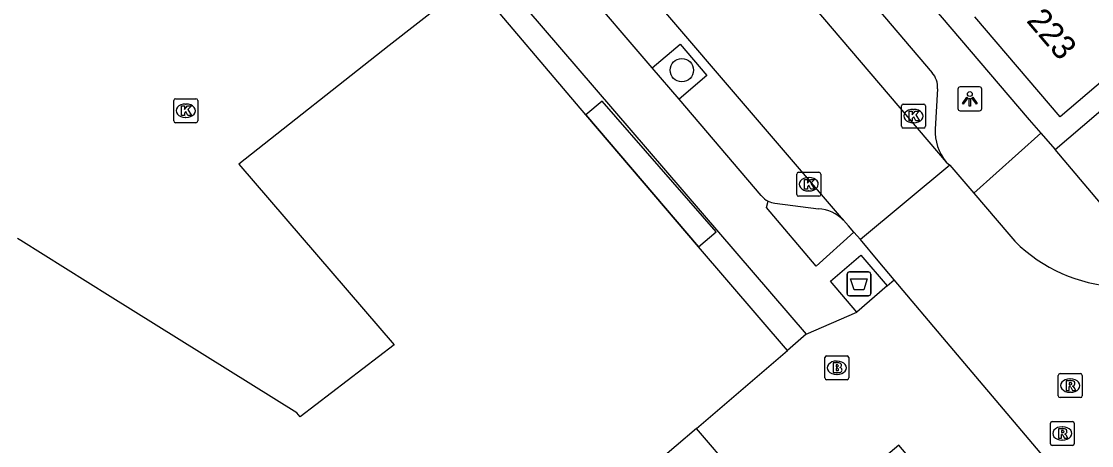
# Model space of a CAD drawing. Extents: x 160379 to 161131, y 383940 to 384849.
# Drawn here: x 160696.06 to 160740.8, y 384670.33 to 384688.05 of the extents above; entities that cross this region are included whole.
import ezdxf

# ---------------------------------------------------------------- set-up
doc = ezdxf.new("R2010")
doc.units = 0
for name, color, linetype in [('IMGEO_Afval_apart_plaats', 7, 'Continuous'), ('IMGEO_Boom', 7, 'Continuous'), ('IMGEO_Brandkraan', 7, 'Continuous'), ('IMGEO_Groenvoorziening', 7, 'Continuous'), ('IMGEO_Kolk', 7, 'Continuous'), ('IMGEO_Lichtpunt', 7, 'Continuous'), ('IMGEO_Pand', 7, 'Continuous'), ('IMGEO_Pand_nummerreeks', 7, 'Continuous'), ('IMGEO_Pand_overbouw', 7, 'Continuous'), ('IMGEO_Parkeervlak_open', 7, 'Continuous'), ('IMGEO_Rijbaan_lokaal_open', 7, 'Continuous'), ('IMGEO_Rioolput', 7, 'Continuous'), ('IMGEO_Voetgangersgebied_open', 7, 'Continuous'), ('IMGEO_Voetpad_gesloten', 7, 'Continuous'), ('IMGEO_Voetpad_open', 7, 'Continuous')]:
    doc.layers.add(name, color=color, linetype=linetype)

msp = doc.modelspace()

# ---------------------------------------------------------------- linework, layer by layer
at = {"layer": 'IMGEO_Afval_apart_plaats'}
for p, q in [((160730.574, 384676.683), (160730.574, 384677.483)), ((160730.574, 384677.483), (160730.574, 384676.683)), ((160730.674, 384677.583), (160731.464, 384677.583)), ((160731.464, 384677.583), (160730.674, 384677.583)), ((160731.564, 384677.483), (160731.564, 384676.683)), ((160731.564, 384676.683), (160731.564, 384677.483)), ((160731.464, 384676.583), (160730.674, 384676.583)), ((160730.674, 384676.583), (160731.464, 384676.583))]:
    msp.add_line(p, q, dxfattribs=at)
msp.add_lwpolyline([(160730.717, 384677.297), (160731.421, 384677.297), (160731.272, 384676.827), (160730.866, 384676.827), (160730.717, 384677.297)], dxfattribs=at)
for centre, start, end in [((160730.674, 384677.483), 90, 180), ((160730.674, 384677.483), 90, 180), ((160731.464, 384677.483), 0, 90), ((160731.464, 384677.483), 360, 90), ((160730.674, 384676.683), 180, 270), ((160730.674, 384676.683), 180, 270), ((160731.464, 384676.683), 270, 0), ((160731.464, 384676.683), 270, 0)]:
    msp.add_arc(centre, 0.1, start, end, dxfattribs=at)
at = {"layer": 'IMGEO_Boom'}
msp.add_circle((160723.667, 384686.012), 0.489, dxfattribs=at)
at = {"layer": 'IMGEO_Brandkraan'}
for p, q in [((160729.646, 384673.15), (160729.646, 384674.002)), ((160729.721, 384674.076), (160730.573, 384674.076)), ((160730.134, 384673.856), (160730.159, 384673.856)), ((160730.647, 384674.002), (160730.647, 384673.15)), ((160730.573, 384673.076), (160729.721, 384673.076)), ((160730.157, 384673.296), (160730.132, 384673.296))]:
    msp.add_line(p, q, dxfattribs=at)
for points in [[(160729.646, 384673.15), (160729.646, 384674.002)], [(160729.721, 384674.076), (160730.573, 384674.076)], [(160730.647, 384674.002), (160730.647, 384673.15)], [(160729.994, 384673.776), (160729.994, 384673.376), (160730.207, 384673.376)], [(160730.225, 384673.776), (160729.994, 384673.776)], [(160730.173, 384673.695), (160730.119, 384673.695), (160730.119, 384673.619)], [(160730.119, 384673.619), (160730.172, 384673.619)], [(160730.181, 384673.543), (160730.119, 384673.543), (160730.119, 384673.462)], [(160730.119, 384673.462), (160730.181, 384673.462)], [(160730.573, 384673.076), (160729.721, 384673.076)]]:
    msp.add_lwpolyline(points, dxfattribs=at)
for centre, radius, start, end in [((160729.723, 384674), 0.0765, 91.552, 178.448), ((160729.723, 384674), 0.0765, 91.552, 178.448), ((160730.571, 384674), 0.0765, 1.552, 88.448), ((160730.571, 384674), 0.0765, 1.552, 88.448), ((160730.174, 384673.657), 0.0379, 267.8285, 90.9355), ((160730.182, 384673.502), 0.0404, 269.8759, 90.5077), ((160730.229, 384673.631), 0.145, 59.4692, 91.5367), ((160730.254, 384673.678), 0.0922, 285.5137, 58.1501), ((160730.259, 384673.486), 0.105, 301.3115, 78.989), ((160729.723, 384673.152), 0.0765, 181.552, 268.448), ((160729.723, 384673.152), 0.0765, 181.552, 268.448), ((160730.213, 384673.627), 0.251, 268.6676, 293.5347), ((160730.571, 384673.152), 0.0765, 271.552, 358.448), ((160730.571, 384673.152), 0.0765, 271.552, 358.448)]:
    msp.add_arc(centre, radius, start, end, dxfattribs=at)
for centre, major_axis, ratio, start_param, end_param in [((160730.133, 384673.576), (-0.387, 0.002), 0.722429, 4.712389, 7.853982), ((160730.158, 384673.576), (-0.39, 0.002), 0.717154, 1.570796, 4.712389)]:
    msp.add_ellipse(centre, major_axis=major_axis, ratio=ratio, start_param=start_param, end_param=end_param, dxfattribs=at)
at = {"layer": 'IMGEO_Groenvoorziening'}
msp.add_lwpolyline([(160739.267, 384682.699), (160764.82, 384704.513)], dxfattribs=at)
at = {"layer": 'IMGEO_Kolk'}
for p, q in [((160702.429, 384683.891), (160702.429, 384684.743)), ((160702.504, 384684.817), (160703.356, 384684.817)), ((160702.917, 384684.597), (160702.942, 384684.597)), ((160703.43, 384684.743), (160703.43, 384683.891)), ((160732.926, 384684.594), (160733.778, 384684.594)), ((160732.851, 384683.668), (160732.851, 384684.52)), ((160733.339, 384684.374), (160733.364, 384684.374)), ((160733.852, 384684.52), (160733.852, 384683.668)), ((160703.356, 384683.817), (160702.504, 384683.817)), ((160702.94, 384684.037), (160702.915, 384684.037)), ((160733.362, 384683.814), (160733.337, 384683.814)), ((160733.778, 384683.594), (160732.926, 384683.594)), ((160728.47, 384680.818), (160728.47, 384681.67)), ((160728.545, 384681.744), (160729.397, 384681.744)), ((160728.958, 384681.524), (160728.983, 384681.524)), ((160729.471, 384681.67), (160729.471, 384680.818)), ((160729.397, 384680.744), (160728.545, 384680.744)), ((160728.981, 384680.964), (160728.956, 384680.964))]:
    msp.add_line(p, q, dxfattribs=at)
for points in [[(160702.429, 384683.891), (160702.429, 384684.743)], [(160702.504, 384684.817), (160703.356, 384684.817)], [(160703.43, 384684.743), (160703.43, 384683.891)], [(160732.926, 384684.594), (160733.778, 384684.594)], [(160702.75, 384684.517), (160702.873, 384684.517), (160702.873, 384684.366), (160703.003, 384684.517), (160703.167, 384684.517), (160703.021, 384684.366), (160703.174, 384684.117), (160703.022, 384684.117), (160702.937, 384684.281), (160702.873, 384684.214), (160702.873, 384684.117), (160702.75, 384684.117), (160702.75, 384684.517)], [(160732.851, 384683.668), (160732.851, 384684.52)], [(160733.172, 384684.294), (160733.295, 384684.294), (160733.295, 384684.143), (160733.425, 384684.294), (160733.589, 384684.294), (160733.443, 384684.143), (160733.596, 384683.894), (160733.444, 384683.894), (160733.359, 384684.058), (160733.295, 384683.991), (160733.295, 384683.894), (160733.172, 384683.894), (160733.172, 384684.294)], [(160733.852, 384684.52), (160733.852, 384683.668)], [(160703.356, 384683.817), (160702.504, 384683.817)], [(160733.778, 384683.594), (160732.926, 384683.594)], [(160728.47, 384680.818), (160728.47, 384681.67)], [(160728.545, 384681.744), (160729.397, 384681.744)], [(160729.471, 384681.67), (160729.471, 384680.818)], [(160728.791, 384681.444), (160728.914, 384681.444), (160728.914, 384681.293), (160729.044, 384681.444), (160729.208, 384681.444), (160729.062, 384681.293), (160729.215, 384681.044), (160729.063, 384681.044), (160728.978, 384681.208), (160728.914, 384681.141), (160728.914, 384681.044), (160728.791, 384681.044), (160728.791, 384681.444)], [(160729.397, 384680.744), (160728.545, 384680.744)]]:
    msp.add_lwpolyline(points, dxfattribs=at)
for centre, start, end in [((160702.506, 384684.741), 91.552, 178.448), ((160702.506, 384684.741), 91.552, 178.448), ((160703.354, 384684.741), 1.552, 88.448), ((160703.354, 384684.741), 1.552, 88.448), ((160732.928, 384684.518), 91.552, 178.448), ((160732.928, 384684.518), 91.552, 178.448), ((160733.776, 384684.518), 1.552, 88.448), ((160733.776, 384684.518), 1.552, 88.448), ((160702.506, 384683.893), 181.552, 268.448), ((160702.506, 384683.893), 181.552, 268.448), ((160703.354, 384683.893), 271.552, 358.448), ((160703.354, 384683.893), 271.552, 358.448), ((160732.928, 384683.67), 181.552, 268.448), ((160732.928, 384683.67), 181.552, 268.448), ((160733.776, 384683.67), 271.552, 358.448), ((160733.776, 384683.67), 271.552, 358.448), ((160728.547, 384681.668), 91.552, 178.448), ((160728.547, 384681.668), 91.552, 178.448), ((160729.395, 384681.668), 1.552, 88.448), ((160729.395, 384681.668), 1.552, 88.448), ((160728.547, 384680.82), 181.552, 268.448), ((160728.547, 384680.82), 181.552, 268.448), ((160729.395, 384680.82), 271.552, 358.448), ((160729.395, 384680.82), 271.552, 358.448)]:
    msp.add_arc(centre, 0.0765, start, end, dxfattribs=at)
for centre, major_axis, ratio, start_param, end_param in [((160702.916, 384684.317), (-0.387, 0.002), 0.722429, 4.712389, 7.853982), ((160702.941, 384684.317), (-0.39, 0.002), 0.717154, 1.570796, 4.712389), ((160733.338, 384684.094), (-0.387, 0.002), 0.722429, 4.712389, 7.853982), ((160733.363, 384684.094), (-0.39, 0.002), 0.717154, 1.570796, 4.712389), ((160728.957, 384681.244), (-0.387, 0.002), 0.722429, 4.712389, 7.853982), ((160728.982, 384681.244), (-0.39, 0.002), 0.717154, 1.570796, 4.712389)]:
    msp.add_ellipse(centre, major_axis=major_axis, ratio=ratio, start_param=start_param, end_param=end_param, dxfattribs=at)
at = {"layer": 'IMGEO_Lichtpunt'}
for p, q in [((160735.208, 384685.216), (160735.208, 384684.409)), ((160735.208, 384685.216), (160735.208, 384684.409)), ((160736.11, 384685.311), (160735.302, 384685.311)), ((160736.11, 384685.311), (160735.302, 384685.311)), ((160736.204, 384684.409), (160736.204, 384685.216)), ((160736.204, 384684.409), (160736.204, 384685.216)), ((160735.302, 384684.315), (160736.11, 384684.315)), ((160735.302, 384684.315), (160736.11, 384684.315))]:
    msp.add_line(p, q, dxfattribs=at)
for points in [[(160735.582, 384684.88), (160735.621, 384684.852), (160735.433, 384684.59), (160735.395, 384684.617), (160735.582, 384684.88)], [(160735.684, 384684.832), (160735.731, 384684.832), (160735.731, 384684.51), (160735.684, 384684.51), (160735.684, 384684.832)], [(160735.794, 384684.852), (160735.832, 384684.879), (160736.019, 384684.617), (160735.98, 384684.589), (160735.794, 384684.852)]]:
    msp.add_lwpolyline(points, dxfattribs=at)
msp.add_circle((160735.707, 384685.014), 0.0994, dxfattribs=at)
for centre, start, end in [((160735.302, 384685.216), 90, 180), ((160735.302, 384685.216), 90, 180), ((160736.11, 384685.216), 0, 90), ((160736.11, 384685.216), 0, 90), ((160735.302, 384684.409), 180, 270), ((160735.302, 384684.409), 180, 270), ((160736.11, 384684.409), 270, 0), ((160736.11, 384684.409), 270, 360)]:
    msp.add_arc(centre, 0.0946, start, end, dxfattribs=at)
at = {"layer": 'IMGEO_Pand'}
for points in [[(160748.693, 384691.921), (160739.477, 384684.064), (160735.916, 384688.241)], [(160714.897, 384689.76), (160711.438, 384687.036), (160705.146, 384682.079), (160711.642, 384674.531), (160707.707, 384671.53), (160707.57, 384671.689), (160699.772, 384676.558), (160696.04, 384678.888), (160695.897, 384678.977)], [(160728.08, 384674.302), (160724.369, 384678.623), (160719.66, 384684.14), (160714.897, 384689.76)], [(160724.276, 384671.043), (160728.08, 384674.302)], [(160724.276, 384671.043), (160722.578, 384669.588), (160720.487, 384667.819)]]:
    msp.add_lwpolyline(points, dxfattribs=at)
at = {"layer": 'IMGEO_Pand_overbouw'}
msp.add_lwpolyline([(160724.369, 384678.623), (160725.097, 384679.251), (160720.341, 384684.717), (160719.66, 384684.14)], close=True, dxfattribs=at)
at = {"layer": 'IMGEO_Parkeervlak_open'}
for points in [[(160722.429, 384686.105), (160723.593, 384687.101), (160724.716, 384685.79), (160723.552, 384684.793)], [(160727.559, 384680.449), (160729.376, 384680.223)]]:
    msp.add_lwpolyline(points, dxfattribs=at)
for centre, radius, start, end in [((160727.657, 384681.284), 0.84, 242.6859, 263.3324), ((160729.233, 384678.511), 1.718, 45.7645, 85.2167)]:
    msp.add_arc(centre, radius, start, end, dxfattribs=at)
at = {"layer": 'IMGEO_Rijbaan_lokaal_open'}
for points in [[(160706.933, 384714.742), (160734.71, 384682.17)], [(160730.431, 384679.742), (160718.738, 384693.398)], [(160734.864, 384682.04), (160731.142, 384678.94)], [(160734.71, 384682.17), (160734.864, 384682.04)], [(160734.864, 384682.04), (160735.871, 384680.867)], [(160735.871, 384680.867), (160737.336, 384679.16), (160737.593, 384678.861)], [(160730.864, 384679.249), (160730.636, 384679.503), (160730.431, 384679.742)], [(160731.142, 384678.94), (160730.864, 384679.249)], [(160732.548, 384677.246), (160731.873, 384678.043), (160731.142, 384678.94)], [(160741.8, 384666.319), (160734.733, 384674.665), (160732.548, 384677.246)]]:
    msp.add_lwpolyline(points, dxfattribs=at)
msp.add_arc((160742.182, 384683.457), 6.495, 225.0389, 308.1337, dxfattribs=at)
at = {"layer": 'IMGEO_Rioolput'}
for p, q in [((160739.403, 384672.405), (160739.403, 384673.257)), ((160739.478, 384673.331), (160740.33, 384673.331)), ((160739.891, 384673.111), (160739.916, 384673.111)), ((160740.404, 384673.257), (160740.404, 384672.405)), ((160739.914, 384672.551), (160739.889, 384672.551)), ((160740.33, 384672.331), (160739.478, 384672.331)), ((160739.072, 384670.405), (160739.072, 384671.257)), ((160739.147, 384671.331), (160739.999, 384671.331)), ((160740.073, 384671.257), (160740.073, 384670.405)), ((160739.56, 384671.111), (160739.585, 384671.111)), ((160739.999, 384670.331), (160739.147, 384670.331)), ((160739.583, 384670.551), (160739.558, 384670.551))]:
    msp.add_line(p, q, dxfattribs=at)
for points in [[(160739.403, 384672.405), (160739.403, 384673.257)], [(160739.478, 384673.331), (160740.33, 384673.331)], [(160739.992, 384673.029), (160739.74, 384673.031), (160739.74, 384672.631)], [(160740.404, 384673.257), (160740.404, 384672.405)], [(160739.74, 384672.631), (160739.864, 384672.631), (160739.864, 384672.793), (160739.875, 384672.793)], [(160739.918, 384672.95), (160739.864, 384672.95), (160739.864, 384672.869)], [(160739.864, 384672.869), (160739.916, 384672.869)], [(160739.922, 384672.764), (160739.993, 384672.631), (160740.133, 384672.631), (160740.068, 384672.757)], [(160740.33, 384672.331), (160739.478, 384672.331)], [(160739.072, 384670.405), (160739.072, 384671.257)], [(160739.147, 384671.331), (160739.999, 384671.331)], [(160740.073, 384671.257), (160740.073, 384670.405)], [(160739.661, 384671.029), (160739.409, 384671.031), (160739.409, 384670.631)], [(160739.409, 384670.631), (160739.533, 384670.631), (160739.533, 384670.793), (160739.544, 384670.793)], [(160739.587, 384670.95), (160739.533, 384670.95), (160739.533, 384670.869)], [(160739.533, 384670.869), (160739.585, 384670.869)], [(160739.591, 384670.764), (160739.662, 384670.631), (160739.802, 384670.631), (160739.737, 384670.757)], [(160739.999, 384670.331), (160739.147, 384670.331)]]:
    msp.add_lwpolyline(points, dxfattribs=at)
for centre, radius, start, end in [((160739.48, 384673.255), 0.0765, 91.552, 178.448), ((160739.48, 384673.255), 0.0765, 91.552, 178.448), ((160739.991, 384672.919), 0.109, 350.3612, 89.416), ((160740.328, 384673.255), 0.0765, 1.552, 88.448), ((160740.328, 384673.255), 0.0765, 1.552, 88.448), ((160739.874, 384672.74), 0.0533, 26.0293, 88.6989), ((160739.9, 384673.058), 0.19, 274.7715, 282.9687), ((160739.924, 384672.854), 0.0964, 77.0061, 93.1865), ((160739.938, 384672.911), 0.0378, 276.6634, 79.6772), ((160739.989, 384672.919), 0.112, 277.5842, 350.9817), ((160739.973, 384672.704), 0.108, 29.5134, 73.7905), ((160739.48, 384672.407), 0.0765, 181.552, 268.448), ((160739.48, 384672.407), 0.0765, 181.552, 268.448), ((160740.328, 384672.407), 0.0765, 271.552, 358.448), ((160740.328, 384672.407), 0.0765, 271.552, 358.448), ((160739.149, 384671.255), 0.0765, 91.552, 178.448), ((160739.149, 384671.255), 0.0765, 91.552, 178.448), ((160739.997, 384671.255), 0.0765, 1.552, 88.448), ((160739.997, 384671.255), 0.0765, 1.552, 88.448), ((160739.543, 384670.74), 0.0533, 26.0293, 88.6989), ((160739.569, 384671.058), 0.19, 274.7715, 282.9687), ((160739.593, 384670.854), 0.0964, 77.0061, 93.1865), ((160739.607, 384670.911), 0.0378, 276.6634, 79.6772), ((160739.66, 384670.919), 0.109, 350.3612, 89.416), ((160739.658, 384670.919), 0.112, 277.5842, 350.9817), ((160739.642, 384670.704), 0.108, 29.5134, 73.7905), ((160739.149, 384670.407), 0.0765, 181.552, 268.448), ((160739.149, 384670.407), 0.0765, 181.552, 268.448), ((160739.997, 384670.407), 0.0765, 271.552, 358.448), ((160739.997, 384670.407), 0.0765, 271.552, 358.448)]:
    msp.add_arc(centre, radius, start, end, dxfattribs=at)
for centre, major_axis, ratio, start_param, end_param in [((160739.89, 384672.831), (-0.387, 0.002), 0.722429, 4.712389, 7.853982), ((160739.915, 384672.831), (-0.39, 0.002), 0.717154, 1.570796, 4.712389), ((160739.559, 384670.831), (-0.387, 0.002), 0.722429, 4.712389, 7.853982), ((160739.584, 384670.831), (-0.39, 0.002), 0.717154, 1.570796, 4.712389)]:
    msp.add_ellipse(centre, major_axis=major_axis, ratio=ratio, start_param=start_param, end_param=end_param, dxfattribs=at)
at = {"layer": 'IMGEO_Voetgangersgebied_open'}
for points in [[(160728.866, 384674.975), (160728.08, 384674.302)], [(160707.836, 384655.834), (160714.493, 384651.594), (160734.284, 384668.52), (160732.734, 384670.347), (160728.159, 384666.466), (160725.852, 384669.204), (160724.276, 384671.043)]]:
    msp.add_lwpolyline(points, dxfattribs=at)
at = {"layer": 'IMGEO_Voetpad_gesloten'}
for points in [[(160730.983, 384675.906), (160729.876, 384677.199), (160731.148, 384678.288), (160732.255, 384676.995)], [(160732.255, 384676.995), (160730.983, 384675.906)]]:
    msp.add_lwpolyline(points, dxfattribs=at)
at = {"layer": 'IMGEO_Voetpad_open'}
for points in [[(160707.54, 384719.853), (160738.184, 384683.931), (160738.675, 384683.373)], [(160710.697, 384713.43), (160734.133, 384685.905)], [(160764.82, 384704.513), (160767.389, 384701.434), (160741.85, 384679.645), (160739.267, 384682.699)], [(160715.661, 384690.362), (160728.866, 384674.975)], [(160722.429, 384686.105), (160719.341, 384689.711)], [(160723.552, 384684.793), (160722.429, 384686.105)], [(160734.357, 384685.236), (160734.252, 384683.551)], [(160726.99, 384680.78), (160723.552, 384684.793)], [(160735.871, 384680.867), (160738.675, 384683.373)], [(160738.675, 384683.373), (160739.267, 384682.699)], [(160730.864, 384679.249), (160729.288, 384677.826), (160727.202, 384680.278), (160727.271, 384680.537)], [(160732.255, 384676.995), (160732.548, 384677.246)], [(160728.866, 384674.975), (160730.983, 384675.906)]]:
    msp.add_lwpolyline(points, dxfattribs=at)
for centre, radius, start, end in [((160733.422, 384685.295), 0.937, 356.3933, 40.6307), ((160736.363, 384683.485), 2.112, 178.2, 218.4956), ((160727.637, 384681.244), 0.796, 215.6597, 242.6359)]:
    msp.add_arc(centre, radius, start, end, dxfattribs=at)

# ---------------------------------------------------------------- texts
at = {"layer": 'IMGEO_Pand_nummerreeks'}
msp.add_text('223', height=1, rotation=310.4449, dxfattribs=at).set_placement((160738.04, 384688.062))

doc.saveas('drawing.dxf')
